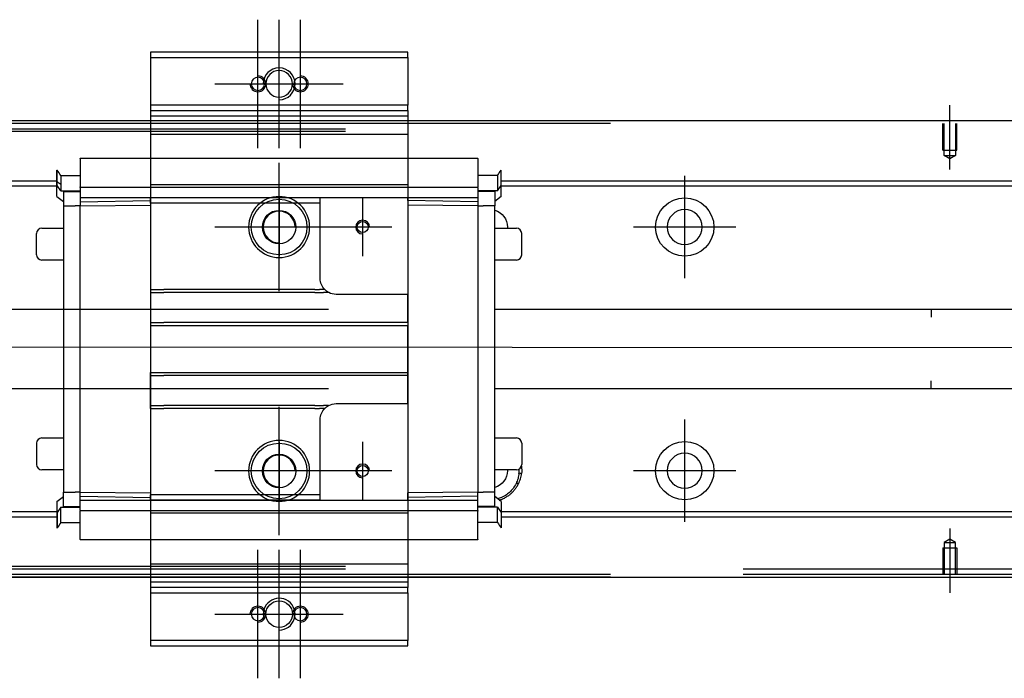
# Model space of a CAD drawing. Header units: millimetres. Extents: x 1805 to 4914, y -1594 to 860.
# Tile 491 of 656: x 4003 to 4188, y -780 to -655. Entities that reach past the tile are written whole.
import ezdxf
from ezdxf.lldxf.tags import DXFTag

# ---------------------------------------------------------------- set-up
doc = ezdxf.new("R2010")
doc.units = ezdxf.units.MM
doc.layers.get('0').update_dxf_attribs({"linetype": 'CONTINUOUS'})
tags = doc.linetypes.add('DASHED', pattern=[25.72, 12.86, -12.86]).pattern_tags.tags
tags[6:7] = [DXFTag(74, 4), DXFTag(75, 0), DXFTag(340, '0'), DXFTag(46, 0.0), DXFTag(50, 0.0), DXFTag(44, 0.0), DXFTag(45, 0.0)]
tags[4:5] = [DXFTag(74, 4), DXFTag(75, 0), DXFTag(340, '0'), DXFTag(46, 0.0), DXFTag(50, 0.0), DXFTag(44, 0.0), DXFTag(45, 0.0)]

msp = doc.modelspace()

# ---------------------------------------------------------------- linework, layer by layer
at = {"ltscale": 0.2}
for p, q in [((4047.64, -679.6), (4047.64, -655.4)), ((4051.64, -679.6), (4051.64, -655.4)), ((4055.64, -679.6), (4055.64, -655.4)), ((4039.54, -667.5), (4063.74, -667.5)), ((4178.14, -683.64), (4178.14, -671.5)), ((4051.64, -706.6), (4051.64, -682.4)), ((4128.14, -704.15), (4128.14, -684.85)), ((4067.39, -689), (4067.39, -700)), ((4063.74, -694.5), (4039.54, -694.5)), ((4072.89, -694.5), (4061.89, -694.5)), ((4137.79, -694.5), (4118.49, -694.5)), ((4051.64, -752.6), (4051.64, -728.4)), ((4128.14, -750.1), (4128.14, -730.8)), ((4067.39, -735), (4067.39, -746)), ((4063.74, -740.5), (4039.54, -740.5)), ((4072.89, -740.5), (4061.89, -740.5)), ((4137.79, -740.45), (4118.49, -740.45)), ((4178.14, -751.35), (4178.14, -763.5)), ((4047.64, -779.6), (4047.64, -755.4)), ((4051.64, -779.6), (4051.64, -755.4)), ((4055.64, -779.6), (4055.64, -755.4)), ((4039.54, -767.5), (4063.74, -767.5))]:
    msp.add_line(p, q, dxfattribs=at)
at = {"linetype": 'Continuous'}
for p, q in [((4075.89, -661.5), (4027.39, -661.5)), ((4027.39, -661.5), (4027.39, -662.5)), ((4027.39, -662.5), (4027.39, -671.5)), ((4027.39, -662.5), (4075.89, -662.5)), ((4075.89, -662.5), (4075.89, -661.5)), ((4075.89, -662.5), (4075.89, -671.5)), ((4027.39, -671.5), (4027.39, -672.5)), ((4075.89, -671.5), (4027.39, -671.5)), ((4075.89, -672.5), (4075.89, -671.5)), ((4027.39, -672.5), (4027.39, -674.5)), ((4027.39, -672.5), (4075.89, -672.5)), ((4075.89, -672.5), (4075.89, -674.5)), ((4611.14, -674.5), (3945.14, -674.5)), ((4114.14, -675), (3958.14, -675)), ((4027.39, -674.5), (4027.39, -677)), ((4075.89, -674.5), (4075.89, -677)), ((4027.39, -677), (4027.39, -758)), ((4075.89, -677), (4075.89, -758)), ((3945.14, -760.5), (4611.14, -760.5)), ((4114.14, -760), (3958.14, -760)), ((4027.39, -760.5), (4027.39, -762.5)), ((4075.89, -760.5), (4075.89, -762.5)), ((4075.89, -762.5), (4027.39, -762.5)), ((4027.39, -762.5), (4027.39, -763.5)), ((4075.89, -763.5), (4075.89, -762.5)), ((4027.39, -763.5), (4075.89, -763.5)), ((4027.39, -763.5), (4027.39, -772.5)), ((4075.89, -763.5), (4075.89, -772.5)), ((4027.39, -772.5), (4027.39, -773.5)), ((4075.89, -772.5), (4027.39, -772.5)), ((4027.39, -773.5), (4075.89, -773.5)), ((4075.89, -773.5), (4075.89, -772.5))]:
    msp.add_line(p, q, dxfattribs=at)
at = {"linetype": 'DASHED'}
for p, q in [((4027.39, -672.5), (4075.89, -672.5)), ((4027.39, -673.5), (4075.89, -673.5)), ((3945.14, -676), (4064.14, -676)), ((4064.14, -676.5), (3958.14, -676.5)), ((4027.39, -677), (4075.89, -677)), ((4014.14, -681.54), (4089.14, -681.54)), ((4014.14, -681.59), (4014.14, -681.54)), ((4014.14, -681.59), (4014.14, -686.9)), ((4089.14, -681.59), (4089.14, -681.54)), ((4089.14, -681.59), (4089.14, -686.9)), ((4009.74, -686.31), (4009.74, -683.77)), ((4009.74, -683.77), (4009.79, -683.77)), ((4009.79, -686.31), (4009.79, -683.77)), ((4010.47, -684.77), (4010.47, -686.6)), ((4010.47, -684.77), (4014.14, -684.77)), ((4092.81, -684.77), (4089.14, -684.77)), ((4092.81, -684.77), (4092.81, -686.6)), ((4093.49, -686.31), (4093.49, -683.77)), ((4093.54, -683.77), (4093.49, -683.77)), ((4093.54, -686.31), (4093.54, -683.77)), ((4009.74, -686.67), (4009.74, -686.31)), ((4009.74, -688.77), (4009.74, -686.67)), ((4009.74, -686.67), (4009.79, -686.67)), ((4009.79, -686.67), (4009.79, -686.31)), ((4010.47, -687.67), (4009.79, -686.67)), ((4010.47, -686.6), (4010.47, -686.82)), ((4010.47, -686.82), (4010.47, -687.67)), ((4014.14, -687.02), (4014.14, -686.9)), ((4014.14, -687.02), (4014.14, -689.02)), ((4089.14, -687.02), (4014.14, -687.02)), ((4075.89, -686.51), (4027.39, -686.51)), ((4075.89, -686.53), (4027.39, -686.53)), ((4089.14, -687.02), (4089.14, -686.9)), ((4089.14, -687.02), (4089.14, -689.02)), ((4092.81, -686.6), (4092.81, -686.82)), ((4092.81, -687.67), (4093.49, -686.67)), ((4092.81, -686.82), (4092.81, -687.67)), ((4093.49, -686.67), (4093.49, -686.31)), ((4093.54, -686.67), (4093.49, -686.67)), ((4093.54, -686.67), (4093.54, -686.31)), ((4093.54, -688.77), (4093.54, -686.67)), ((4009.74, -688.77), (4010.94, -689.67)), ((4010.47, -687.67), (4014.14, -687.67)), ((4010.94, -687.67), (4010.94, -690.52)), ((4092.81, -687.67), (4089.14, -687.67)), ((4092.34, -687.67), (4092.34, -687.82)), ((4092.34, -687.82), (4092.34, -690.52)), ((4093.54, -688.77), (4092.34, -689.67)), ((4010.94, -690.52), (4010.94, -744.48)), ((4010.94, -690.52), (4013.14, -690.52)), ((4014.14, -690.52), (4013.14, -690.52)), ((4027.39, -689.02), (4014.14, -689.02)), ((4014.14, -689.02), (4014.14, -689.75)), ((4014.14, -689.75), (4027.39, -689.52)), ((4014.14, -689.75), (4014.14, -690.48)), ((4014.14, -690.48), (4027.39, -690.38)), ((4014.14, -744.52), (4014.14, -690.48)), ((4027.39, -690.02), (4027.39, -689.02)), ((4059.39, -689.02), (4027.39, -689.02)), ((4027.39, -690.02), (4027.39, -706.3)), ((4059.39, -690.02), (4027.39, -690.02)), ((4051.64, -689), (4051.64, -700)), ((4089.14, -689.02), (4059.39, -689.02)), ((4059.39, -690.02), (4059.39, -689.02)), ((4059.39, -704.2), (4059.39, -690.02)), ((4075.89, -689.52), (4075.89, -689.02)), ((4075.89, -689.52), (4075.89, -690.38)), ((4089.14, -689.75), (4075.89, -689.52)), ((4075.89, -690.38), (4075.89, -707.2)), ((4089.14, -690.48), (4075.89, -690.38)), ((4089.14, -689.02), (4089.14, -689.75)), ((4089.14, -689.75), (4089.14, -690.48)), ((4089.14, -690.48), (4089.14, -744.52)), ((4089.14, -690.52), (4090.14, -690.52)), ((4092.34, -690.52), (4090.14, -690.52)), ((4092.34, -744.48), (4092.34, -690.52)), ((4057.14, -694.5), (4046.14, -694.5)), ((4005.89, -699.72), (4005.89, -695.72)), ((4005.89, -695.72), (4005.89, -695.72)), ((4006.89, -694.72), (4010.94, -694.72)), ((4092.34, -694.72), (4096.39, -694.72)), ((4097.39, -699.72), (4097.39, -695.72)), ((4010.94, -700.72), (4006.89, -700.72)), ((4096.39, -700.72), (4092.34, -700.72)), ((4027.39, -706.3), (4027.39, -706.85)), ((4027.39, -706.85), (4027.39, -712.5)), ((4075.89, -707.2), (4062.39, -707.2)), ((4075.89, -712.5), (4075.89, -707.2)), ((4027.39, -712.5), (4027.39, -713.05)), ((4027.39, -713.05), (4027.39, -721.95)), ((4027.39, -713.05), (4075.89, -713.05)), ((4075.89, -712.5), (4075.89, -713.05)), ((4075.89, -721.95), (4075.89, -713.05)), ((4027.39, -722.5), (4027.39, -721.95)), ((4027.39, -721.95), (4075.89, -721.95)), ((4075.89, -722.5), (4075.89, -721.95)), ((4027.39, -728.15), (4027.39, -722.5)), ((4075.89, -727.8), (4075.89, -722.5)), ((4062.39, -727.8), (4075.89, -727.8)), ((4075.89, -727.8), (4075.89, -744.61)), ((4027.39, -728.7), (4027.39, -728.15)), ((4027.39, -728.7), (4027.39, -744.98)), ((4059.39, -744.98), (4059.39, -730.8)), ((4005.89, -735.28), (4005.89, -739.28)), ((4006.89, -734.28), (4010.94, -734.28)), ((4051.64, -735), (4051.64, -746)), ((4092.34, -734.28), (4096.39, -734.28)), ((4097.39, -735.28), (4097.39, -739.28)), ((4010.94, -740.28), (4006.89, -740.28)), ((4057.14, -740.5), (4046.14, -740.5)), ((4096.39, -740.28), (4092.34, -740.28)), ((4097.39, -739.28), (4097.39, -739.28)), ((4010.94, -747.18), (4010.94, -744.48)), ((4010.94, -744.48), (4013.14, -744.48)), ((4014.14, -744.48), (4013.14, -744.48)), ((4014.14, -745.25), (4014.14, -744.52)), ((4014.14, -744.52), (4027.39, -744.61)), ((4089.14, -744.52), (4075.89, -744.61)), ((4075.89, -745.48), (4075.89, -744.61)), ((4089.14, -744.48), (4090.14, -744.48)), ((4089.14, -745.25), (4089.14, -744.52)), ((4092.34, -744.48), (4090.14, -744.48)), ((4092.34, -747.18), (4092.34, -744.48)), ((4009.74, -746.23), (4010.94, -745.33)), ((4009.74, -746.23), (4009.74, -748.33)), ((4014.14, -745.25), (4027.39, -745.48)), ((4014.14, -745.98), (4014.14, -745.25)), ((4014.14, -747.98), (4014.14, -745.98)), ((4014.14, -745.98), (4027.39, -745.98)), ((4027.39, -745.98), (4027.39, -744.98)), ((4059.39, -744.98), (4027.39, -744.98)), ((4027.39, -745.98), (4059.39, -745.98)), ((4059.39, -745.98), (4027.39, -745.98)), ((4059.39, -745.98), (4059.39, -744.98)), ((4059.39, -745.98), (4089.14, -745.98)), ((4089.14, -745.25), (4075.89, -745.48)), ((4075.89, -745.98), (4075.89, -745.48)), ((4089.14, -745.98), (4089.14, -745.25)), ((4089.14, -747.98), (4089.14, -745.98)), ((4093.54, -746.23), (4092.34, -745.33)), ((4093.54, -746.23), (4093.54, -748.33)), ((4009.74, -748.33), (4009.74, -748.68)), ((4009.74, -748.33), (4009.79, -748.33)), ((4010.47, -747.33), (4009.79, -748.33)), ((4009.79, -748.33), (4009.79, -748.68)), ((4010.47, -748.18), (4010.47, -747.33)), ((4010.47, -747.33), (4014.14, -747.33)), ((4010.47, -748.4), (4010.47, -748.18)), ((4010.94, -747.33), (4010.94, -747.18)), ((4014.14, -747.98), (4014.14, -748.1)), ((4014.14, -747.98), (4089.14, -747.98)), ((4014.14, -753.41), (4014.14, -748.1)), ((4092.81, -747.33), (4089.14, -747.33)), ((4089.14, -747.98), (4089.14, -748.1)), ((4089.14, -753.41), (4089.14, -748.1)), ((4092.81, -748.18), (4092.81, -747.33)), ((4092.81, -747.33), (4093.49, -748.33)), ((4092.81, -748.4), (4092.81, -748.18)), ((4093.54, -748.18), (4093.38, -748.18)), ((4093.49, -748.33), (4093.49, -748.68)), ((4093.54, -748.33), (4093.49, -748.33)), ((4093.54, -748.33), (4093.54, -748.68)), ((4009.74, -748.68), (4009.74, -751.22)), ((4009.79, -748.68), (4009.79, -751.22)), ((4010.47, -750.22), (4010.47, -748.4)), ((4075.89, -748.47), (4027.39, -748.47)), ((4075.89, -748.48), (4027.39, -748.48)), ((4092.81, -750.22), (4092.81, -748.4)), ((4093.49, -748.68), (4093.49, -751.22)), ((4093.54, -748.68), (4093.54, -751.22)), ((4009.74, -751.22), (4009.79, -751.22)), ((4010.47, -750.22), (4014.14, -750.22)), ((4092.81, -750.22), (4089.14, -750.22)), ((4093.54, -751.22), (4093.49, -751.22)), ((4014.14, -753.41), (4014.14, -753.46)), ((4089.14, -753.46), (4014.14, -753.46)), ((4089.14, -753.41), (4089.14, -753.46)), ((4027.39, -758), (4075.89, -758)), ((4027.39, -758), (4027.39, -760.5)), ((4075.89, -758), (4075.89, -760.5)), ((4598.14, -759), (4139.14, -759)), ((4075.89, -760.5), (4027.39, -760.5)), ((4598.14, -760), (4139.14, -760)), ((4075.89, -761.5), (4027.39, -761.5))]:
    msp.add_line(p, q, dxfattribs=at)
at = {"linetype": 'DASHED', "ltscale": 0.1}
for p, q in [((4176.84, -680), (4176.84, -675)), ((4177.07, -681), (4177.07, -675)), ((4179.22, -675), (4179.22, -681)), ((4179.44, -680), (4179.44, -675)), ((4176.84, -680), (4179.44, -680)), ((4178.14, -681.64), (4177.07, -681)), ((4177.07, -681), (4179.22, -681)), ((4179.22, -681), (4178.14, -681.64)), ((4178.14, -753.36), (4177.07, -754)), ((4179.22, -754), (4178.14, -753.36)), ((4176.84, -755), (4179.44, -755)), ((4176.84, -755), (4176.84, -760)), ((4177.07, -754), (4177.07, -760)), ((4177.07, -754), (4179.22, -754)), ((4179.22, -760), (4179.22, -754)), ((4179.44, -755), (4179.44, -760))]:
    msp.add_line(p, q, dxfattribs=at)
at = {"linetype": 'DASHED', "ltscale": 0.6}
for p, q in [((4009.79, -685.82), (3958.14, -685.82)), ((4009.79, -686.82), (3958.14, -686.82)), ((4598.14, -685.82), (4093.54, -685.82)), ((4598.14, -686.82), (4093.54, -686.82)), ((3974.64, -710), (4060.94, -710)), ((4092.34, -710), (4598.14, -710)), ((4174.64, -710), (4174.64, -711.5)), ((4174.64, -725), (4174.64, -723.5)), ((4060.94, -725), (3974.64, -725)), ((4598.14, -725), (4092.34, -725)), ((4009.79, -748.18), (3958.14, -748.18)), ((4598.14, -748.18), (4093.54, -748.18)), ((4009.79, -749.18), (3958.14, -749.18)), ((4598.14, -749.18), (4093.54, -749.18)), ((4064.14, -758.5), (3958.14, -758.5)), ((4064.14, -759), (3958.14, -759))]:
    msp.add_line(p, q, dxfattribs=at)
msp.add_line((3870.14, -717), (4612.14, -717.5))
at = {"linetype": 'DASHED', "extrusion": (0, 0, -1)}
for centre, radius in [((-4047.64, -667.5), 1.25), ((-4055.64, -667.5), 1.25), ((-4051.64, -694.5), 5.75), ((-4051.64, -740.5), 5.75), ((-4047.64, -767.5), 1.25), ((-4055.64, -767.5), 1.25)]:
    msp.add_circle(centre, radius, dxfattribs=at)
at = {"linetype": 'Continuous', "extrusion": (0, 0, -1)}
msp.add_circle((-4051.64, -667.5), 2.5, dxfattribs=at)
at = {"linetype": 'DASHED'}
for centre, radius in [((4051.64, -694.5), 5.25), ((4051.64, -694.5), 3.15), ((4067.39, -694.5), 1.05), ((4051.64, -740.5), 5.25), ((4051.64, -740.5), 3.15), ((4067.39, -740.5), 1.05)]:
    msp.add_circle(centre, radius, dxfattribs=at)
at = {"linetype": 'DASHED', "ltscale": 0.6}
for centre in [(4128.14, -694.5), (4128.14, -740.45)]:
    msp.add_circle(centre, 5.5, dxfattribs=at)
at = {"linetype": 'DASHED', "ltscale": 0.6, "extrusion": (0, 0, -1)}
msp.add_circle((-4128.14, -694.5), 3.3, dxfattribs=at)
at = {"linetype": 'DASHED', "ltscale": 0.6, "extrusion": (-6.12303e-17, 0, -1)}
msp.add_circle((-4128.14, -740.45), 3.3, dxfattribs=at)
at = {"linetype": 'Continuous'}
msp.add_circle((4051.64, -767.5), 2.5, dxfattribs=at)
for centre, end in [((4051.64, -667.5), 180), ((4051.64, -767.5), 198.5733)]:
    msp.add_arc(centre, 3, 270, end)
at = {"linetype": 'DASHED', "ltscale": 0.2}
for centre, start, end in [((4047.64, -667.5), 180, 90), ((4055.64, -667.5), 180, 90), ((4047.64, -767.5), 270, 180), ((4055.64, -767.5), 270, 180)]:
    msp.add_arc(centre, 1.5, start, end, dxfattribs=at)
at = {"linetype": 'DASHED'}
for centre, radius, start, end in [((4051.64, -694.5), 3, 0, 270), ((4067.39, -694.5), 1.3, 0, 270), ((4006.89, -695.72), 1, 90, 180), ((4096.39, -695.72), 1, 0, 90), ((4006.89, -699.72), 1, 180, 270), ((4096.39, -699.72), 1, 270, 0), ((4006.89, -735.28), 1, 90, 180), ((4096.39, -735.28), 1, 0, 90), ((4051.64, -740.5), 3, 0, 270), ((4006.89, -739.28), 1, 180, 270), ((4067.39, -740.5), 1.3, 0, 270), ((4096.39, -739.28), 1, 270, 0), ((4091.39, -740.45), 5.5, 354.8188, 3.1264)]:
    msp.add_arc(centre, radius, start, end, dxfattribs=at)
at = {"linetype": 'DASHED', "extrusion": (0, 0, -1)}
for centre, radius, start, end in [((-4091.39, -694.5), 3.3, 106.7288, 180), ((-4091.39, -694.5), 3.3, 180, 183.8869), ((-4062.39, -704.2), 3, 315.5706, 0), ((-4062.39, -704.2), 3, 297.9466, 315.5706), ((-4062.39, -704.2), 3, 270, 297.9468), ((-4062.39, -730.8), 3, 62.0353, 90), ((-4062.39, -730.8), 3, 0, 44.4195), ((-4062.39, -730.8), 3, 44.4195, 62.0356), ((-4091.39, -740.45), 6, 172.0075, 185.1812)]:
    msp.add_arc(centre, radius, start, end, dxfattribs=at)
at = {"linetype": 'DASHED', "extrusion": (-6.12303e-17, 0, -1)}
for start, end in [(180, 253.2712), (177.0356, 180)]:
    msp.add_arc((-4091.39, -740.45), 3.3, start, end, dxfattribs=at)
at = {"linetype": 'Continuous'}
for points in [[(4114.14, -674.5), (3958.14, -674.5)], [(4114.14, -760.5), (3958.14, -760.5)]]:
    msp.add_open_spline(points, degree=1, dxfattribs=at)
at = {"linetype": 'DASHED'}
for points, degree in [([(4010.47, -684.77), (4010.24, -684.44), (4010.02, -684.11), (4009.79, -683.77)], 3), ([(4092.81, -684.77), (4093.04, -684.44), (4093.27, -684.11), (4093.49, -683.77)], 3), ([(4009.74, -685.88), (4009.98, -686.06), (4010.23, -686.24), (4010.47, -686.42)], 3), ([(4010.94, -687.82), (4011.94, -687.82)], 1), ([(4011.94, -687.82), (4014.14, -687.82)], 1), ([(4091.34, -687.82), (4089.14, -687.82)], 1), ([(4092.34, -687.82), (4091.34, -687.82)], 1), ([(4027.39, -706.3), (4027.89, -706.3)], 1), ([(4027.39, -706.85), (4027.89, -706.85)], 1), ([(4027.89, -706.3), (4028.89, -706.3)], 1), ([(4027.89, -706.85), (4028.89, -706.85)], 1), ([(4028.89, -706.3), (4029.39, -706.3)], 1), ([(4028.89, -706.85), (4029.39, -706.85)], 1), ([(4029.39, -706.3), (4029.89, -706.3)], 1), ([(4029.39, -706.85), (4029.89, -706.85)], 1), ([(4031.14, -706.3), (4029.89, -706.3)], 1), ([(4031.14, -706.85), (4029.89, -706.85)], 1), ([(4058.39, -706.3), (4031.14, -706.3)], 1), ([(4058.39, -706.85), (4031.14, -706.85)], 1), ([(4058.39, -706.3), (4059.25, -706.3)], 1), ([(4058.39, -706.85), (4059.99, -706.85)], 1), ([(4060.25, -706.3), (4059.25, -706.3)], 1), ([(4060.99, -706.85), (4059.99, -706.85)], 1), ([(4027.39, -712.5), (4027.89, -712.5)], 1), ([(4027.89, -712.5), (4028.89, -712.5)], 1), ([(4028.89, -712.5), (4029.39, -712.5)], 1), ([(4029.39, -712.5), (4029.89, -712.5)], 1), ([(4073.39, -712.5), (4029.89, -712.5)], 1), ([(4073.89, -712.5), (4073.39, -712.5)], 1), ([(4074.39, -712.5), (4073.89, -712.5)], 1), ([(4075.39, -712.5), (4074.39, -712.5)], 1), ([(4075.89, -712.5), (4075.39, -712.5)], 1), ([(4027.39, -722.5), (4027.89, -722.5)], 1), ([(4027.89, -722.5), (4028.89, -722.5)], 1), ([(4028.89, -722.5), (4029.39, -722.5)], 1), ([(4029.39, -722.5), (4029.89, -722.5)], 1), ([(4073.39, -722.5), (4029.89, -722.5)], 1), ([(4073.89, -722.5), (4073.39, -722.5)], 1), ([(4074.39, -722.5), (4073.89, -722.5)], 1), ([(4075.39, -722.5), (4074.39, -722.5)], 1), ([(4075.89, -722.5), (4075.39, -722.5)], 1), ([(4027.39, -728.15), (4027.89, -728.15)], 1), ([(4027.39, -728.7), (4027.89, -728.7)], 1), ([(4027.89, -728.15), (4028.89, -728.15)], 1), ([(4027.89, -728.7), (4028.89, -728.7)], 1), ([(4028.89, -728.15), (4029.39, -728.15)], 1), ([(4028.89, -728.7), (4029.39, -728.7)], 1), ([(4029.39, -728.15), (4029.89, -728.15)], 1), ([(4029.39, -728.7), (4029.89, -728.7)], 1), ([(4031.14, -728.15), (4029.89, -728.15)], 1), ([(4031.14, -728.7), (4029.89, -728.7)], 1), ([(4058.39, -728.15), (4031.14, -728.15)], 1), ([(4058.39, -728.7), (4031.14, -728.7)], 1), ([(4058.39, -728.15), (4059.98, -728.15)], 1), ([(4058.39, -728.7), (4059.25, -728.7)], 1), ([(4060.25, -728.7), (4059.25, -728.7)], 1), ([(4060.98, -728.15), (4059.98, -728.15)], 1), ([(4097.37, -740.99), (4097.2, -740.97), (4097.03, -740.96), (4096.87, -740.94)], 3), ([(4096.78, -742.9), (4096.33, -742.87)], 1), ([(4010.94, -747.18), (4011.94, -747.18)], 1), ([(4011.94, -747.18), (4014.14, -747.18)], 1), ([(4091.34, -747.18), (4089.14, -747.18)], 1), ([(4092.34, -747.18), (4091.34, -747.18)], 1), ([(4010.47, -750.22), (4010.24, -750.56), (4010.02, -750.89), (4009.79, -751.22)], 3), ([(4092.81, -750.22), (4093.04, -750.56), (4093.27, -750.89), (4093.49, -751.22)], 3)]:
    msp.add_open_spline(points, degree=degree, dxfattribs=at)
for points, degree, knots in [([(4096.87, -740.94), (4096.82, -741.27), (4096.73, -741.96), (4096.46, -742.56), (4096.33, -742.87)], 3, [0, 0, 0, 0, 0.484584, 1, 1, 1, 1]), ([(4096.78, -742.9), (4096.93, -742.59), (4097.21, -742), (4097.32, -741.32), (4097.37, -740.99)], 3, [0, 0, 0, 0, 0.514587, 1, 1, 1, 1]), ([(4096.33, -742.87), (4096.15, -743.18), (4095.81, -743.79), (4095.1, -744.54), (4094.16, -745.26), (4093.35, -745.61), (4092.82, -745.75)], 3, [0, 0, 0, 0, 0.24064, 0.462429, 0.66591, 1, 1, 1, 1]), ([(4093.16, -745.99), (4093.89, -745.77), (4096.03, -744.44), (4096.78, -742.9)], 2, [0, 0, 0, 0.316911, 1, 1, 1])]:
    msp.add_open_spline(points, degree=degree, knots=knots, dxfattribs=at)

doc.saveas('drawing.dxf')
